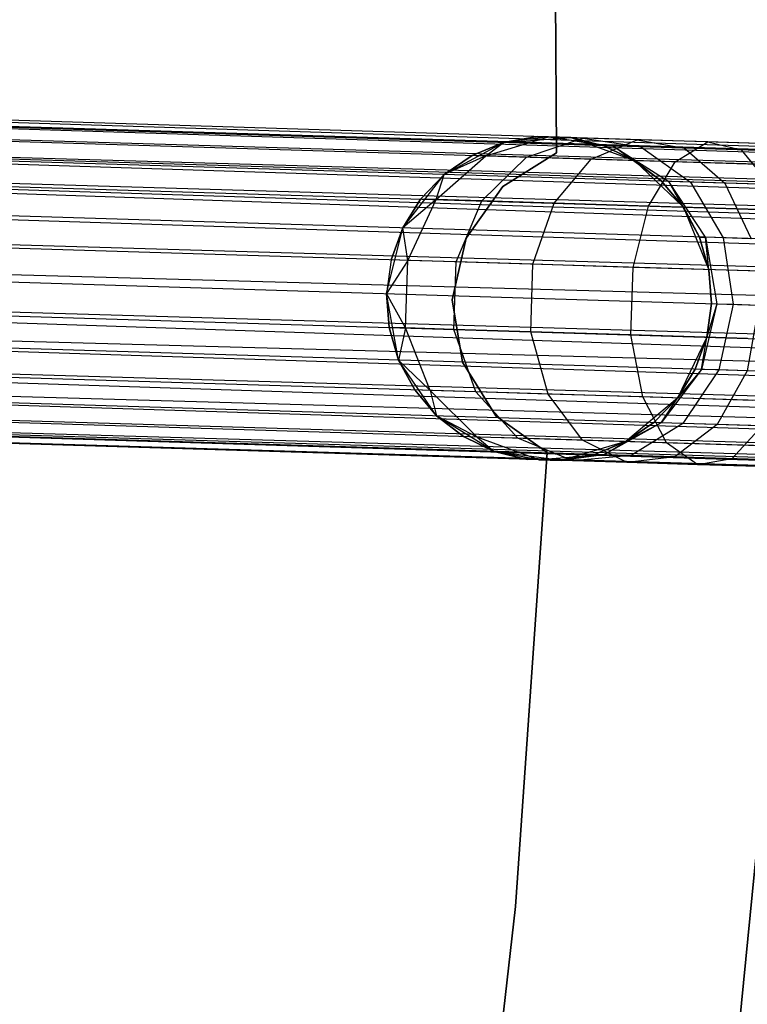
# Model space of a CAD drawing. Extents: x -189 to 189, y -189 to 189.
# Tile 428 of 591: x 57.17 to 61.65, y -6.2 to -0.13. Entities that reach past the tile are written whole.
import ezdxf

# ---------------------------------------------------------------- set-up
doc = ezdxf.new("R2010")
doc.units = 0
doc.header["$LTSCALE"] = 25.4
doc.layers.get('0').update_dxf_attribs({"linetype": 'CONTINUOUS'})

# ---------------------------------------------------------------- blocks, each defined once
blk = doc.blocks.new('CAMELEON-KENAI-C-12244_STL')
at = {"color": 0}
for p, q in [((60.4533, 1.8473, -165), (60.4743, -0.9554, -165)), ((60.4743, -0.9554, -167), (60.4533, 1.8473, -167)), ((60.4743, -0.9554, -167), (60.4533, 1.8473, -167)), ((60.4533, 1.8473, -165), (60.4743, -0.9554, -165)), ((168.4491, -4.1851, -9.3955), (43.2668, -0.3282, -9.3955)), ((168.4491, -4.1851, -9.3955), (43.2668, -0.3282, -9.6045)), ((168.4451, -4.3135, -9), (43.2668, -0.3282, -9.3955)), ((168.4451, -4.3135, -9), (43.2668, -0.3282, -9.3955)), ((168.4491, -4.1851, -9.3955), (43.2668, -0.3282, -9.3955)), ((168.4491, -4.1851, -9.3955), (43.2668, -0.3282, -9.6045)), ((168.4451, -4.3135, -9), (43.2655, -0.3717, -9.191)), ((168.4451, -4.3135, -9), (43.2655, -0.3717, -9.191)), ((168.4491, -4.1851, -9.3955), (43.2655, -0.3717, -9.809)), ((168.4491, -4.1851, -9.3955), (43.2655, -0.3717, -9.809)), ((168.4477, -4.2285, -9.809), (43.2655, -0.3717, -9.809)), ((168.4477, -4.2285, -9.809), (43.2655, -0.3717, -9.809)), ((43.2629, -0.4567, -9), (168.4451, -4.3135, -9)), ((43.2629, -0.4567, -9), (168.4451, -4.3135, -9)), ((168.4477, -4.2285, -9.809), (43.2629, -0.4567, -10)), ((168.4477, -4.2285, -9.809), (43.2629, -0.4567, -10)), ((43.2591, -0.5795, -8.8309), (168.4451, -4.3135, -9)), ((43.2591, -0.5795, -8.8309), (168.4451, -4.3135, -9)), ((43.2591, -0.5795, -8.8309), (168.4365, -4.5916, -8.691)), ((43.2591, -0.5795, -8.8309), (168.4365, -4.5916, -8.691)), ((168.4477, -4.2285, -9.809), (43.2591, -0.5795, -10.1691)), ((168.4477, -4.2285, -9.809), (43.2591, -0.5795, -10.1691)), ((168.4413, -4.4363, -10.1691), (43.2591, -0.5795, -10.1691)), ((168.4413, -4.4363, -10.1691), (43.2591, -0.5795, -10.1691)), ((43.2543, -0.7348, -8.691), (168.4365, -4.5916, -8.691)), ((43.2543, -0.7348, -8.691), (168.4365, -4.5916, -8.691)), ((43.2543, -0.7348, -8.691), (168.4249, -4.9713, -8.5219)), ((43.2543, -0.7348, -8.691), (168.4249, -4.9713, -8.5219)), ((168.4413, -4.4363, -10.1691), (43.2543, -0.7348, -10.309)), ((168.4413, -4.4363, -10.1691), (43.2543, -0.7348, -10.309)), ((168.431, -4.7726, -10.4135), (43.2543, -0.7348, -10.309)), ((168.431, -4.7726, -10.4135), (43.2543, -0.7348, -10.309)), ((59.7821, -1.0886, -167), (60.1485, -0.8918, -167)), ((59.7821, -1.0886, -167), (60.1485, -0.8918, -167)), ((60.1485, -0.8918, -161.5), (59.9549, -0.9709, -161.5)), ((59.9549, -0.9709, -161.5), (60.1485, -0.8918, -167)), ((59.9549, -0.9709, -161.5), (60.1485, -0.8918, -167)), ((60.1485, -0.8918, -161.5), (59.9549, -0.9709, -161.5)), ((60.0401, -0.9736, -160.853), (60.4259, -0.8569, -160.9553)), ((60.0401, -0.9736, -160.853), (60.4259, -0.8569, -160.9553)), ((60.0401, -0.9736, -160.853), (60.1485, -0.8918, -161.5)), ((60.0401, -0.9736, -160.853), (60.1485, -0.8918, -161.5)), ((60.3542, -0.8547, -161.5), (60.1485, -0.8918, -161.5)), ((60.1485, -0.8918, -167), (60.3542, -0.8547, -161.5)), ((60.3542, -0.8547, -161.5), (60.1485, -0.8918, -161.5)), ((60.1485, -0.8918, -167), (60.3542, -0.8547, -161.5)), ((60.4259, -0.8569, -160.9553), (60.1485, -0.8918, -161.5)), ((60.4259, -0.8569, -160.9553), (60.1485, -0.8918, -161.5)), ((60.1485, -0.8918, -167), (60.5631, -0.8611, -167)), ((60.1485, -0.8918, -167), (60.5631, -0.8611, -167)), ((60.1485, -0.8918, -161.5), (60.1485, -0.8918, -167)), ((60.1485, -0.8918, -161.5), (60.1485, -0.8918, -167)), ((60.2897, -0.9813, -160.25), (60.636, -0.8634, -160.4477)), ((60.2897, -0.9813, -160.25), (60.636, -0.8634, -160.4477)), ((60.4259, -0.8569, -160.9553), (60.3542, -0.8547, -161.5)), ((60.3542, -0.8547, -161.5), (60.5631, -0.8611, -167)), ((60.4259, -0.8569, -160.9553), (60.3542, -0.8547, -161.5)), ((60.3542, -0.8547, -161.5), (60.5631, -0.8611, -167)), ((60.7662, -0.9109, -161.5), (60.4259, -0.8569, -160.9553)), ((60.4259, -0.8569, -160.9553), (60.8238, -0.9126, -161.0623)), ((60.7662, -0.9109, -161.5), (60.4259, -0.8569, -160.9553)), ((60.5631, -0.8611, -161.5), (60.4259, -0.8569, -160.9553)), ((60.5631, -0.8611, -161.5), (60.4259, -0.8569, -160.9553)), ((60.636, -0.8634, -160.4477), (60.4259, -0.8569, -160.9553)), ((60.636, -0.8634, -160.4477), (60.4259, -0.8569, -160.9553)), ((60.4259, -0.8569, -160.9553), (60.8238, -0.9126, -161.0623)), ((60.5631, -0.8611, -167), (60.9545, -1.0017, -167)), ((60.7662, -0.9109, -161.5), (60.5631, -0.8611, -161.5)), ((60.5631, -0.8611, -161.5), (60.5631, -0.8611, -167)), ((60.5631, -0.8611, -167), (60.7662, -0.9109, -161.5)), ((60.5631, -0.8611, -167), (60.9545, -1.0017, -167)), ((60.5631, -0.8611, -161.5), (60.5631, -0.8611, -167)), ((60.7662, -0.9109, -161.5), (60.5631, -0.8611, -161.5)), ((60.5631, -0.8611, -167), (60.7662, -0.9109, -161.5)), ((60.636, -0.8634, -160.4477), (60.9926, -0.9178, -160.6545)), ((60.9703, -0.8737, -160.0119), (60.636, -0.8634, -160.4477)), ((60.9703, -0.8737, -160.0119), (60.636, -0.8634, -160.4477)), ((60.636, -0.8634, -160.4477), (60.9926, -0.9178, -160.6545)), ((60.6868, -0.9935, -159.7322), (60.9703, -0.8737, -160.0119)), ((60.6868, -0.9935, -159.7322), (60.9703, -0.8737, -160.0119)), ((60.9703, -0.8737, -160.0119), (61.2612, -0.9261, -160.3043)), ((61.406, -0.8871, -159.6774), (60.9703, -0.8737, -160.0119)), ((61.406, -0.8871, -159.6774), (60.9703, -0.8737, -160.0119)), ((60.9703, -0.8737, -160.0119), (61.2612, -0.9261, -160.3043)), ((61.2044, -1.0094, -159.3349), (61.406, -0.8871, -159.6774)), ((61.2044, -1.0094, -159.3349), (61.406, -0.8871, -159.6774)), ((61.406, -0.8871, -159.6774), (61.6113, -0.9369, -160.0356)), ((61.9133, -0.9027, -159.4672), (61.406, -0.8871, -159.6774)), ((61.9133, -0.9027, -159.4672), (61.406, -0.8871, -159.6774)), ((61.406, -0.8871, -159.6774), (61.6113, -0.9369, -160.0356)), ((43.2487, -0.9157, -8.5864), (168.4249, -4.9713, -8.5219)), ((43.2487, -0.9157, -8.5864), (168.4249, -4.9713, -8.5219)), ((168.431, -4.7726, -10.4135), (43.2487, -0.9157, -10.4135)), ((168.431, -4.7726, -10.4135), (43.2487, -0.9157, -10.4135)), ((60.4743, -0.9554, -165), (60.1446, -1.1623, -165)), ((60.1446, -1.1623, -167), (60.4743, -0.9554, -167)), ((60.1446, -1.1623, -167), (60.4743, -0.9554, -167)), ((60.4743, -0.9554, -165), (60.1446, -1.1623, -165)), ((60.4743, -0.9554, -165), (60.4743, -0.9554, -167)), ((60.4743, -0.9554, -165), (60.4743, -0.9554, -167)), ((60.9545, -1.0017, -161.5), (60.7662, -0.9109, -161.5)), ((60.7662, -0.9109, -161.5), (60.8238, -0.9126, -161.0623)), ((60.7662, -0.9109, -161.5), (60.8238, -0.9126, -161.0623)), ((60.7662, -0.9109, -161.5), (60.9545, -1.0017, -167)), ((60.7662, -0.9109, -161.5), (60.9545, -1.0017, -167)), ((60.9545, -1.0017, -161.5), (60.7662, -0.9109, -161.5)), ((60.8238, -0.9126, -161.0623), (61.1651, -1.1312, -161.1555)), ((61.1197, -1.1298, -161.5), (60.8238, -0.9126, -161.0623)), ((60.9545, -1.0017, -161.5), (60.8238, -0.9126, -161.0623)), ((61.1197, -1.1298, -161.5), (60.8238, -0.9126, -161.0623)), ((60.9545, -1.0017, -161.5), (60.8238, -0.9126, -161.0623)), ((60.9926, -0.9178, -160.6545), (60.8238, -0.9126, -161.0623)), ((60.9926, -0.9178, -160.6545), (60.8238, -0.9126, -161.0623)), ((60.8238, -0.9126, -161.0623), (61.1651, -1.1312, -161.1555)), ((60.9926, -0.9178, -160.6545), (61.298, -1.1353, -160.8346)), ((61.2612, -0.9261, -160.3043), (60.9926, -0.9178, -160.6545)), ((61.2612, -0.9261, -160.3043), (60.9926, -0.9178, -160.6545)), ((60.9926, -0.9178, -160.6545), (61.298, -1.1353, -160.8346)), ((61.2612, -0.9261, -160.3043), (61.5094, -1.1418, -160.5589)), ((61.6113, -0.9369, -160.0356), (61.2612, -0.9261, -160.3043)), ((61.6113, -0.9369, -160.0356), (61.2612, -0.9261, -160.3043)), ((61.2612, -0.9261, -160.3043), (61.5094, -1.1418, -160.5589)), ((61.6113, -0.9369, -160.0356), (61.7849, -1.1503, -160.3474)), ((62.0189, -0.9495, -159.8666), (61.6113, -0.9369, -160.0356)), ((62.0189, -0.9495, -159.8666), (61.6113, -0.9369, -160.0356)), ((61.6113, -0.9369, -160.0356), (61.7849, -1.1503, -160.3474)), ((59.7332, -1.2425, -160.773), (60.0401, -0.9736, -160.853)), ((59.7332, -1.2425, -160.773), (60.0401, -0.9736, -160.853)), ((59.9549, -0.9709, -161.5), (59.7821, -1.0886, -161.5)), ((59.7821, -1.0886, -167), (59.9549, -0.9709, -161.5)), ((59.9549, -0.9709, -161.5), (59.7821, -1.0886, -161.5)), ((59.7821, -1.0886, -167), (59.9549, -0.9709, -161.5)), ((60.0401, -0.9736, -160.853), (59.7821, -1.0886, -161.5)), ((60.0401, -0.9736, -160.853), (59.7821, -1.0886, -161.5)), ((60.0401, -0.9736, -160.853), (59.9549, -0.9709, -161.5)), ((60.0401, -0.9736, -160.853), (59.9549, -0.9709, -161.5)), ((60.0137, -1.2511, -160.0955), (60.2897, -0.9813, -160.25)), ((60.0137, -1.2511, -160.0955), (60.2897, -0.9813, -160.25)), ((60.2897, -0.9813, -160.25), (60.0401, -0.9736, -160.853)), ((60.2897, -0.9813, -160.25), (60.0401, -0.9736, -160.853)), ((60.6868, -0.9935, -159.7322), (60.2897, -0.9813, -160.25)), ((60.6868, -0.9935, -159.7322), (60.2897, -0.9813, -160.25)), ((60.4599, -1.2649, -159.5137), (60.6868, -0.9935, -159.7322)), ((60.4599, -1.2649, -159.5137), (60.6868, -0.9935, -159.7322)), ((61.2044, -1.0094, -159.3349), (60.6868, -0.9935, -159.7322)), ((61.2044, -1.0094, -159.3349), (60.6868, -0.9935, -159.7322)), ((60.9545, -1.0017, -167), (61.2548, -1.2894, -167)), ((61.1197, -1.1298, -161.5), (60.9545, -1.0017, -161.5)), ((60.9545, -1.0017, -167), (61.1197, -1.1298, -161.5)), ((60.9545, -1.0017, -167), (61.2548, -1.2894, -167)), ((60.9545, -1.0017, -161.5), (60.9545, -1.0017, -167)), ((60.9545, -1.0017, -161.5), (60.9545, -1.0017, -167)), ((61.1197, -1.1298, -161.5), (60.9545, -1.0017, -161.5)), ((60.9545, -1.0017, -167), (61.1197, -1.1298, -161.5)), ((61.0414, -1.2828, -159.0673), (61.2044, -1.0094, -159.3349)), ((61.0414, -1.2828, -159.0673), (61.2044, -1.0094, -159.3349)), ((61.807, -1.028, -159.0852), (61.2044, -1.0094, -159.3349)), ((61.807, -1.028, -159.0852), (61.2044, -1.0094, -159.3349)), ((59.5275, -1.4173, -167), (59.7821, -1.0886, -167)), ((59.5275, -1.4173, -167), (59.7821, -1.0886, -167)), ((59.7821, -1.0886, -161.5), (59.6375, -1.2395, -161.5)), ((59.6375, -1.2395, -161.5), (59.7821, -1.0886, -167)), ((59.6375, -1.2395, -161.5), (59.7821, -1.0886, -167)), ((59.7821, -1.0886, -161.5), (59.6375, -1.2395, -161.5)), ((59.7332, -1.2425, -160.773), (59.7821, -1.0886, -161.5)), ((59.7332, -1.2425, -160.773), (59.7821, -1.0886, -161.5)), ((59.7821, -1.0886, -161.5), (59.7821, -1.0886, -167)), ((59.7821, -1.0886, -161.5), (59.7821, -1.0886, -167)), ((168.4249, -4.9713, -8.5219), (43.2426, -1.1145, -8.5219)), ((168.4249, -4.9713, -8.5219), (43.2426, -1.1145, -8.5219)), ((43.2426, -1.1145, -10.4781), (168.431, -4.7726, -10.4135)), ((43.2426, -1.1145, -10.4781), (168.431, -4.7726, -10.4135)), ((61.1651, -1.1312, -161.1555), (61.1197, -1.1298, -161.5)), ((61.2548, -1.2894, -161.5), (61.1197, -1.1298, -161.5)), ((61.1651, -1.1312, -161.1555), (61.1197, -1.1298, -161.5)), ((61.1197, -1.1298, -161.5), (61.2548, -1.2894, -167)), ((61.1197, -1.1298, -161.5), (61.2548, -1.2894, -167)), ((61.2548, -1.2894, -161.5), (61.1197, -1.1298, -161.5)), ((61.298, -1.1353, -160.8346), (61.1651, -1.1312, -161.1555)), ((61.298, -1.1353, -160.8346), (61.1651, -1.1312, -161.1555)), ((61.3907, -1.4747, -161.2188), (61.1651, -1.1312, -161.1555)), ((61.3537, -1.4735, -161.5), (61.1651, -1.1312, -161.1555)), ((61.3907, -1.4747, -161.2188), (61.1651, -1.1312, -161.1555)), ((61.3537, -1.4735, -161.5), (61.1651, -1.1312, -161.1555)), ((61.2548, -1.2894, -161.5), (61.1651, -1.1312, -161.1555)), ((61.2548, -1.2894, -161.5), (61.1651, -1.1312, -161.1555)), ((61.298, -1.1353, -160.8346), (61.4992, -1.478, -160.9568)), ((61.5094, -1.1418, -160.5589), (61.298, -1.1353, -160.8346)), ((61.5094, -1.1418, -160.5589), (61.298, -1.1353, -160.8346)), ((61.298, -1.1353, -160.8346), (61.4992, -1.478, -160.9568)), ((61.5094, -1.1418, -160.5589), (61.6717, -1.4833, -160.7318)), ((61.7849, -1.1503, -160.3474), (61.5094, -1.1418, -160.5589)), ((61.7849, -1.1503, -160.3474), (61.5094, -1.1418, -160.5589)), ((61.5094, -1.1418, -160.5589), (61.6717, -1.4833, -160.7318)), ((60.1446, -1.1623, -165), (59.9188, -1.4794, -165)), ((59.9188, -1.4794, -167), (60.1446, -1.1623, -167)), ((59.9188, -1.4794, -167), (60.1446, -1.1623, -167)), ((60.1446, -1.1623, -165), (59.9188, -1.4794, -165)), ((60.1446, -1.1623, -165), (60.1446, -1.1623, -167)), ((60.1446, -1.1623, -165), (60.1446, -1.1623, -167)), ((59.6375, -1.2395, -161.5), (59.5275, -1.4173, -161.5)), ((59.5275, -1.4173, -167), (59.6375, -1.2395, -161.5)), ((59.6375, -1.2395, -161.5), (59.5275, -1.4173, -161.5)), ((59.5275, -1.4173, -167), (59.6375, -1.2395, -161.5)), ((59.7332, -1.2425, -160.773), (59.5275, -1.4173, -161.5)), ((59.7332, -1.2425, -160.773), (59.5275, -1.4173, -161.5)), ((59.5582, -1.6171, -160.7292), (59.7332, -1.2425, -160.773)), ((59.5582, -1.6171, -160.7292), (59.7332, -1.2425, -160.773)), ((59.7332, -1.2425, -160.773), (59.6375, -1.2395, -161.5)), ((59.7332, -1.2425, -160.773), (59.6375, -1.2395, -161.5)), ((60.0137, -1.2511, -160.0955), (59.7332, -1.2425, -160.773)), ((60.0137, -1.2511, -160.0955), (59.7332, -1.2425, -160.773)), ((59.8556, -1.6263, -160.0109), (60.0137, -1.2511, -160.0955)), ((59.8556, -1.6263, -160.0109), (60.0137, -1.2511, -160.0955)), ((60.4599, -1.2649, -159.5137), (60.0137, -1.2511, -160.0955)), ((60.4599, -1.2649, -159.5137), (60.0137, -1.2511, -160.0955)), ((60.3286, -1.6409, -159.3941), (60.4599, -1.2649, -159.5137)), ((60.3286, -1.6409, -159.3941), (60.4599, -1.2649, -159.5137)), ((61.0414, -1.2828, -159.0673), (60.4599, -1.2649, -159.5137)), ((61.0414, -1.2828, -159.0673), (60.4599, -1.2649, -159.5137)), ((43.2362, -1.3223, -8.5), (168.4184, -5.1791, -8.5)), ((43.2362, -1.3223, -8.5), (168.4184, -5.1791, -8.5)), ((43.2362, -1.3223, -10.5), (168.4184, -5.1791, -10.5)), ((43.2362, -1.3223, -10.5), (168.4184, -5.1791, -10.5)), ((43.2362, -1.3223, -10.5), (168.431, -4.7726, -10.4135)), ((43.2362, -1.3223, -10.5), (168.431, -4.7726, -10.4135)), ((60.9451, -1.6599, -158.9209), (61.0414, -1.2828, -159.0673)), ((60.9451, -1.6599, -158.9209), (61.0414, -1.2828, -159.0673)), ((61.7185, -1.3037, -158.7867), (61.0414, -1.2828, -159.0673)), ((61.7185, -1.3037, -158.7867), (61.0414, -1.2828, -159.0673)), ((61.2548, -1.2894, -167), (61.4121, -1.6743, -167)), ((61.3537, -1.4735, -161.5), (61.2548, -1.2894, -161.5)), ((61.2548, -1.2894, -167), (61.3537, -1.4735, -161.5)), ((61.2548, -1.2894, -167), (61.4121, -1.6743, -167)), ((61.2548, -1.2894, -161.5), (61.2548, -1.2894, -167)), ((61.2548, -1.2894, -161.5), (61.2548, -1.2894, -167)), ((61.3537, -1.4735, -161.5), (61.2548, -1.2894, -161.5)), ((61.2548, -1.2894, -167), (61.3537, -1.4735, -161.5)), ((59.4285, -1.8212, -167), (59.5275, -1.4173, -167)), ((59.4285, -1.8212, -167), (59.5275, -1.4173, -167)), ((59.5275, -1.4173, -161.5), (59.4568, -1.614, -161.5)), ((59.4568, -1.614, -161.5), (59.5275, -1.4173, -167)), ((59.4568, -1.614, -161.5), (59.5275, -1.4173, -167)), ((59.5275, -1.4173, -161.5), (59.4568, -1.614, -161.5)), ((59.5582, -1.6171, -160.7292), (59.5275, -1.4173, -161.5)), ((59.5582, -1.6171, -160.7292), (59.5275, -1.4173, -161.5)), ((59.5275, -1.4173, -161.5), (59.5275, -1.4173, -167)), ((59.5275, -1.4173, -161.5), (59.5275, -1.4173, -167)), ((59.9188, -1.4794, -165), (59.8313, -1.8587, -165)), ((59.8313, -1.8587, -167), (59.9188, -1.4794, -167)), ((59.8313, -1.8587, -167), (59.9188, -1.4794, -167)), ((59.9188, -1.4794, -165), (59.8313, -1.8587, -165)), ((59.9188, -1.4794, -165), (59.9188, -1.4794, -167)), ((59.9188, -1.4794, -165), (59.9188, -1.4794, -167)), ((61.4121, -1.6743, -161.5), (61.3537, -1.4735, -161.5)), ((61.3537, -1.4735, -161.5), (61.3907, -1.4747, -161.2188)), ((61.3537, -1.4735, -161.5), (61.3907, -1.4747, -161.2188)), ((61.3537, -1.4735, -161.5), (61.4121, -1.6743, -167)), ((61.3537, -1.4735, -161.5), (61.4121, -1.6743, -167)), ((61.4121, -1.6743, -161.5), (61.3537, -1.4735, -161.5)), ((61.4992, -1.478, -160.9568), (61.3907, -1.4747, -161.2188)), ((61.4121, -1.6743, -161.5), (61.3907, -1.4747, -161.2188)), ((61.3907, -1.4747, -161.2188), (61.4276, -1.8828, -161.5)), ((61.4121, -1.6743, -161.5), (61.3907, -1.4747, -161.2188)), ((61.3907, -1.4747, -161.2188), (61.4276, -1.8828, -161.5)), ((61.3907, -1.4747, -161.2188), (61.4616, -1.8838, -161.2412)), ((61.4992, -1.478, -160.9568), (61.3907, -1.4747, -161.2188)), ((61.3907, -1.4747, -161.2188), (61.4616, -1.8838, -161.2412)), ((61.6717, -1.4833, -160.7318), (61.4992, -1.478, -160.9568)), ((61.4992, -1.478, -160.9568), (61.5615, -1.8869, -161)), ((61.6717, -1.4833, -160.7318), (61.4992, -1.478, -160.9568)), ((61.4992, -1.478, -160.9568), (61.5615, -1.8869, -161)), ((43.2298, -1.5301, -8.5219), (168.412, -5.3869, -8.5219)), ((43.2298, -1.5301, -8.5219), (168.412, -5.3869, -8.5219)), ((43.2298, -1.5301, -8.5219), (168.4003, -5.7666, -8.691)), ((43.2298, -1.5301, -8.5219), (168.4003, -5.7666, -8.691)), ((43.2298, -1.5301, -10.4781), (168.4184, -5.1791, -10.5)), ((43.2298, -1.5301, -10.4781), (168.4184, -5.1791, -10.5)), ((59.4568, -1.614, -161.5), (59.4285, -1.8212, -161.5)), ((59.4568, -1.614, -161.5), (59.4285, -1.8212, -161.5)), ((59.4568, -1.614, -161.5), (59.4285, -1.8212, -167)), ((59.4568, -1.614, -161.5), (59.4285, -1.8212, -167)), ((59.5582, -1.6171, -160.7292), (59.4285, -1.8212, -161.5)), ((59.5582, -1.6171, -160.7292), (59.4285, -1.8212, -161.5)), ((59.5582, -1.6171, -160.7292), (59.4568, -1.614, -161.5)), ((59.5582, -1.6171, -160.7292), (59.4568, -1.614, -161.5)), ((59.5454, -2.0328, -160.7292), (59.5582, -1.6171, -160.7292)), ((59.5454, -2.0328, -160.7292), (59.5582, -1.6171, -160.7292)), ((59.8556, -1.6263, -160.0109), (59.5582, -1.6171, -160.7292)), ((59.8556, -1.6263, -160.0109), (59.5582, -1.6171, -160.7292)), ((59.8428, -2.0419, -160.0109), (59.8556, -1.6263, -160.0109)), ((59.8428, -2.0419, -160.0109), (59.8556, -1.6263, -160.0109)), ((60.3286, -1.6409, -159.3941), (59.8556, -1.6263, -160.0109)), ((60.3286, -1.6409, -159.3941), (59.8556, -1.6263, -160.0109)), ((60.3158, -2.0565, -159.3941), (60.3286, -1.6409, -159.3941)), ((60.3158, -2.0565, -159.3941), (60.3286, -1.6409, -159.3941)), ((60.9451, -1.6599, -158.9209), (60.3286, -1.6409, -159.3941)), ((60.9451, -1.6599, -158.9209), (60.3286, -1.6409, -159.3941)), ((60.9323, -2.0755, -158.9209), (60.9451, -1.6599, -158.9209)), ((60.9323, -2.0755, -158.9209), (60.9451, -1.6599, -158.9209)), ((61.6631, -1.682, -158.6233), (60.9451, -1.6599, -158.9209)), ((61.6631, -1.682, -158.6233), (60.9451, -1.6599, -158.9209)), ((61.4121, -1.6743, -167), (61.4276, -1.8828, -167)), ((61.4276, -1.8828, -161.5), (61.4121, -1.6743, -161.5)), ((61.4121, -1.6743, -161.5), (61.4121, -1.6743, -167)), ((61.4121, -1.6743, -161.5), (61.4121, -1.6743, -167)), ((61.4276, -1.8828, -161.5), (61.4121, -1.6743, -161.5)), ((61.4121, -1.6743, -167), (61.4276, -1.8828, -167)), ((168.4059, -5.5856, -10.4135), (43.2237, -1.7288, -10.4135)), ((43.2237, -1.7288, -10.4135), (168.4184, -5.1791, -10.5)), ((168.4059, -5.5856, -10.4135), (43.2237, -1.7288, -10.4135)), ((43.2237, -1.7288, -8.5864), (168.4003, -5.7666, -8.691)), ((43.2237, -1.7288, -8.5864), (168.4003, -5.7666, -8.691)), ((43.2237, -1.7288, -10.4135), (168.4184, -5.1791, -10.5)), ((59.5024, -2.2304, -167), (59.4285, -1.8212, -167)), ((59.5454, -2.0328, -160.7292), (59.4285, -1.8212, -161.5)), ((59.4285, -1.8212, -161.5), (59.444, -2.0296, -161.5)), ((59.5454, -2.0328, -160.7292), (59.4285, -1.8212, -161.5)), ((59.444, -2.0296, -161.5), (59.4285, -1.8212, -167)), ((59.5024, -2.2304, -167), (59.4285, -1.8212, -167)), ((59.4285, -1.8212, -161.5), (59.444, -2.0296, -161.5)), ((59.4285, -1.8212, -161.5), (59.4285, -1.8212, -167)), ((59.444, -2.0296, -161.5), (59.4285, -1.8212, -167)), ((59.4285, -1.8212, -161.5), (59.4285, -1.8212, -167)), ((59.8313, -1.8587, -165), (59.8313, -1.8587, -167)), ((59.8313, -1.8587, -165), (59.8313, -1.8587, -167)), ((59.8313, -1.8587, -165), (59.8952, -2.2426, -165)), ((59.8952, -2.2426, -167), (59.8313, -1.8587, -167)), ((59.8952, -2.2426, -167), (59.8313, -1.8587, -167)), ((59.8313, -1.8587, -165), (59.8952, -2.2426, -165)), ((168.4059, -5.5856, -10.4135), (43.2181, -1.9098, -10.309)), ((168.4059, -5.5856, -10.4135), (43.2181, -1.9098, -10.309)), ((168.4003, -5.7666, -8.691), (43.2181, -1.9098, -8.691)), ((43.2181, -1.9098, -8.691), (168.3918, -6.0447, -9)), ((43.2181, -1.9098, -8.691), (168.3918, -6.0447, -9)), ((168.4003, -5.7666, -8.691), (43.2181, -1.9098, -8.691)), ((61.4616, -1.8838, -161.2412), (61.3656, -2.2878, -161.2188)), ((61.4616, -1.8838, -161.2412), (61.3656, -2.2878, -161.2188)), ((61.4276, -1.8828, -167), (61.3993, -2.0899, -167)), ((61.3993, -2.0899, -161.5), (61.4276, -1.8828, -161.5)), ((61.3993, -2.0899, -161.5), (61.4276, -1.8828, -161.5)), ((61.4276, -1.8828, -167), (61.3993, -2.0899, -167)), ((61.4616, -1.8838, -161.2412), (61.3993, -2.0899, -161.5)), ((61.4616, -1.8838, -161.2412), (61.3993, -2.0899, -161.5)), ((61.4276, -1.8828, -161.5), (61.4616, -1.8838, -161.2412)), ((61.4276, -1.8828, -161.5), (61.4616, -1.8838, -161.2412)), ((61.4276, -1.8828, -161.5), (61.4276, -1.8828, -167)), ((61.4276, -1.8828, -161.5), (61.4276, -1.8828, -167)), ((61.4616, -1.8838, -161.2412), (61.5615, -1.8869, -161)), ((61.4616, -1.8838, -161.2412), (61.5615, -1.8869, -161)), ((61.5615, -1.8869, -161), (61.4741, -2.2911, -160.9568)), ((61.5615, -1.8869, -161), (61.4741, -2.2911, -160.9568)), ((61.5615, -1.8869, -161), (61.7203, -1.8918, -160.7929)), ((61.5615, -1.8869, -161), (61.7203, -1.8918, -160.7929)), ((61.7203, -1.8918, -160.7929), (61.6467, -2.2964, -160.7318)), ((61.7203, -1.8918, -160.7929), (61.6467, -2.2964, -160.7318)), ((59.5454, -2.0328, -160.7292), (59.444, -2.0296, -161.5)), ((59.444, -2.0296, -161.5), (59.5024, -2.2304, -161.5)), ((59.5454, -2.0328, -160.7292), (59.444, -2.0296, -161.5)), ((59.5024, -2.2304, -167), (59.444, -2.0296, -161.5)), ((59.444, -2.0296, -161.5), (59.5024, -2.2304, -161.5)), ((59.5024, -2.2304, -167), (59.444, -2.0296, -161.5)), ((59.5454, -2.0328, -160.7292), (59.5024, -2.2304, -161.5)), ((59.5454, -2.0328, -160.7292), (59.5024, -2.2304, -161.5)), ((59.697, -2.4175, -160.773), (59.5454, -2.0328, -160.7292)), ((59.8428, -2.0419, -160.0109), (59.5454, -2.0328, -160.7292)), ((59.697, -2.4175, -160.773), (59.5454, -2.0328, -160.7292)), ((59.8428, -2.0419, -160.0109), (59.5454, -2.0328, -160.7292)), ((59.9775, -2.4261, -160.0955), (59.8428, -2.0419, -160.0109)), ((60.3158, -2.0565, -159.3941), (59.8428, -2.0419, -160.0109)), ((59.9775, -2.4261, -160.0955), (59.8428, -2.0419, -160.0109)), ((60.3158, -2.0565, -159.3941), (59.8428, -2.0419, -160.0109)), ((60.4237, -2.4399, -159.5137), (60.3158, -2.0565, -159.3941)), ((60.9323, -2.0755, -158.9209), (60.3158, -2.0565, -159.3941)), ((60.4237, -2.4399, -159.5137), (60.3158, -2.0565, -159.3941)), ((60.9323, -2.0755, -158.9209), (60.3158, -2.0565, -159.3941)), ((168.4059, -5.5856, -10.4135), (43.2133, -2.0651, -10.1691)), ((168.4059, -5.5856, -10.4135), (43.2133, -2.0651, -10.1691)), ((168.3956, -5.9219, -10.1691), (43.2133, -2.0651, -10.1691)), ((168.3956, -5.9219, -10.1691), (43.2133, -2.0651, -10.1691)), ((43.2133, -2.0651, -8.8309), (168.3918, -6.0447, -9)), ((43.2133, -2.0651, -8.8309), (168.3918, -6.0447, -9)), ((61.0051, -2.4578, -159.0673), (60.9323, -2.0755, -158.9209)), ((61.6503, -2.0976, -158.6233), (60.9323, -2.0755, -158.9209)), ((61.0051, -2.4578, -159.0673), (60.9323, -2.0755, -158.9209)), ((61.6503, -2.0976, -158.6233), (60.9323, -2.0755, -158.9209)), ((61.3993, -2.0899, -167), (61.2186, -2.4644, -167)), ((61.3993, -2.0899, -167), (61.2186, -2.4644, -167)), ((61.3286, -2.2866, -161.5), (61.3993, -2.0899, -161.5)), ((61.3993, -2.0899, -167), (61.3286, -2.2866, -161.5)), ((61.3286, -2.2866, -161.5), (61.3993, -2.0899, -161.5)), ((61.3993, -2.0899, -167), (61.3286, -2.2866, -161.5)), ((61.3656, -2.2878, -161.2188), (61.3993, -2.0899, -161.5)), ((61.3656, -2.2878, -161.2188), (61.3993, -2.0899, -161.5)), ((61.3993, -2.0899, -161.5), (61.3993, -2.0899, -167)), ((61.3993, -2.0899, -161.5), (61.3993, -2.0899, -167)), ((168.3956, -5.9219, -10.1691), (43.2095, -2.1879, -10)), ((168.3956, -5.9219, -10.1691), (43.2095, -2.1879, -10)), ((168.3918, -6.0447, -9), (43.2095, -2.1879, -9)), ((168.3918, -6.0447, -9), (43.2095, -2.1879, -9)), ((59.7363, -2.5741, -167), (59.5024, -2.2304, -167)), ((59.697, -2.4175, -160.773), (59.5024, -2.2304, -161.5)), ((59.5024, -2.2304, -161.5), (59.6013, -2.4146, -161.5)), ((59.697, -2.4175, -160.773), (59.5024, -2.2304, -161.5)), ((59.6013, -2.4146, -161.5), (59.5024, -2.2304, -167)), ((59.7363, -2.5741, -167), (59.5024, -2.2304, -167)), ((59.6013, -2.4146, -161.5), (59.5024, -2.2304, -167)), ((59.5024, -2.2304, -161.5), (59.6013, -2.4146, -161.5)), ((59.5024, -2.2304, -161.5), (59.5024, -2.2304, -167)), ((59.5024, -2.2304, -161.5), (59.5024, -2.2304, -167)), ((59.8952, -2.2426, -165), (59.8952, -2.2426, -167)), ((59.8952, -2.2426, -165), (59.8952, -2.2426, -167)), ((59.8952, -2.2426, -165), (60.1009, -2.5731, -165)), ((60.1009, -2.5731, -167), (59.8952, -2.2426, -167)), ((60.1009, -2.5731, -167), (59.8952, -2.2426, -167)), ((59.8952, -2.2426, -165), (60.1009, -2.5731, -165)), ((168.3956, -5.9219, -10.1691), (43.2069, -2.2729, -9.809)), ((168.3956, -5.9219, -10.1691), (43.2069, -2.2729, -9.809)), ((168.3892, -6.1297, -9.809), (43.2069, -2.2729, -9.809)), ((168.3892, -6.1297, -9.809), (43.2069, -2.2729, -9.809)), ((168.3878, -6.1732, -9.3955), (43.2069, -2.2729, -9.191)), ((168.3878, -6.1732, -9.3955), (43.2069, -2.2729, -9.191)), ((168.3918, -6.0447, -9), (43.2069, -2.2729, -9.191)), ((168.3918, -6.0447, -9), (43.2069, -2.2729, -9.191)), ((61.3656, -2.2878, -161.2188), (61.1193, -2.6168, -161.1555)), ((61.3656, -2.2878, -161.2188), (61.1193, -2.6168, -161.1555)), ((61.2186, -2.4644, -161.5), (61.3286, -2.2866, -161.5)), ((61.3286, -2.2866, -161.5), (61.2186, -2.4644, -167)), ((61.3286, -2.2866, -161.5), (61.2186, -2.4644, -167)), ((61.2186, -2.4644, -161.5), (61.3286, -2.2866, -161.5)), ((61.3656, -2.2878, -161.2188), (61.2186, -2.4644, -161.5)), ((61.3656, -2.2878, -161.2188), (61.2186, -2.4644, -161.5)), ((61.4741, -2.2911, -160.9568), (61.2522, -2.6208, -160.8346)), ((61.4741, -2.2911, -160.9568), (61.2522, -2.6208, -160.8346)), ((61.3656, -2.2878, -161.2188), (61.3286, -2.2866, -161.5)), ((61.3656, -2.2878, -161.2188), (61.3286, -2.2866, -161.5)), ((61.4741, -2.2911, -160.9568), (61.3656, -2.2878, -161.2188)), ((61.4741, -2.2911, -160.9568), (61.3656, -2.2878, -161.2188)), ((61.6467, -2.2964, -160.7318), (61.4636, -2.6274, -160.5589)), ((61.6467, -2.2964, -160.7318), (61.4636, -2.6274, -160.5589)), ((61.6467, -2.2964, -160.7318), (61.4741, -2.2911, -160.9568)), ((61.6467, -2.2964, -160.7318), (61.4741, -2.2911, -160.9568)), ((61.8716, -2.3034, -160.5591), (61.6467, -2.2964, -160.7318)), ((61.8716, -2.3034, -160.5591), (61.6467, -2.2964, -160.7318)), ((168.3892, -6.1297, -9.809), (43.2056, -2.3163, -9.6045)), ((168.3892, -6.1297, -9.809), (43.2056, -2.3163, -9.3955)), ((168.3892, -6.1297, -9.809), (43.2056, -2.3163, -9.6045)), ((168.3892, -6.1297, -9.809), (43.2056, -2.3163, -9.3955)), ((168.3878, -6.1732, -9.3955), (43.2056, -2.3163, -9.3955)), ((168.3878, -6.1732, -9.3955), (43.2056, -2.3163, -9.3955)), ((59.697, -2.4175, -160.773), (59.6013, -2.4146, -161.5)), ((59.6013, -2.4146, -161.5), (59.7363, -2.5741, -161.5)), ((59.697, -2.4175, -160.773), (59.6013, -2.4146, -161.5)), ((59.7363, -2.5741, -167), (59.6013, -2.4146, -161.5)), ((59.6013, -2.4146, -161.5), (59.7363, -2.5741, -161.5)), ((59.7363, -2.5741, -167), (59.6013, -2.4146, -161.5)), ((59.9868, -2.7048, -160.853), (59.697, -2.4175, -160.773)), ((59.697, -2.4175, -160.773), (59.7363, -2.5741, -161.5)), ((59.697, -2.4175, -160.773), (59.7363, -2.5741, -161.5)), ((59.9775, -2.4261, -160.0955), (59.697, -2.4175, -160.773)), ((59.9868, -2.7048, -160.853), (59.697, -2.4175, -160.773)), ((59.9775, -2.4261, -160.0955), (59.697, -2.4175, -160.773)), ((60.2364, -2.7125, -160.25), (59.9775, -2.4261, -160.0955)), ((60.4237, -2.4399, -159.5137), (59.9775, -2.4261, -160.0955)), ((60.2364, -2.7125, -160.25), (59.9775, -2.4261, -160.0955)), ((60.4237, -2.4399, -159.5137), (59.9775, -2.4261, -160.0955)), ((60.6335, -2.7247, -159.7322), (60.4237, -2.4399, -159.5137)), ((61.0051, -2.4578, -159.0673), (60.4237, -2.4399, -159.5137)), ((60.6335, -2.7247, -159.7322), (60.4237, -2.4399, -159.5137)), ((61.0051, -2.4578, -159.0673), (60.4237, -2.4399, -159.5137)), ((61.2186, -2.4644, -167), (60.9011, -2.733, -167)), ((61.2186, -2.4644, -167), (60.9011, -2.733, -167)), ((61.151, -2.7407, -159.3349), (61.0051, -2.4578, -159.0673)), ((61.6823, -2.4787, -158.7867), (61.0051, -2.4578, -159.0673)), ((61.151, -2.7407, -159.3349), (61.0051, -2.4578, -159.0673)), ((61.6823, -2.4787, -158.7867), (61.0051, -2.4578, -159.0673)), ((61.074, -2.6154, -161.5), (61.2186, -2.4644, -161.5)), ((61.2186, -2.4644, -167), (61.074, -2.6154, -161.5)), ((61.074, -2.6154, -161.5), (61.2186, -2.4644, -161.5)), ((61.2186, -2.4644, -167), (61.074, -2.6154, -161.5)), ((61.1193, -2.6168, -161.1555), (61.2186, -2.4644, -161.5)), ((61.1193, -2.6168, -161.1555), (61.2186, -2.4644, -161.5)), ((61.2186, -2.4644, -161.5), (61.2186, -2.4644, -167)), ((61.2186, -2.4644, -161.5), (61.2186, -2.4644, -167)), ((60.0899, -2.793, -167), (59.7363, -2.5741, -167)), ((59.9868, -2.7048, -160.853), (59.7363, -2.5741, -161.5)), ((59.7363, -2.5741, -161.5), (59.9016, -2.7022, -161.5)), ((59.9868, -2.7048, -160.853), (59.7363, -2.5741, -161.5)), ((59.9016, -2.7022, -161.5), (59.7363, -2.5741, -167)), ((60.0899, -2.793, -167), (59.7363, -2.5741, -167)), ((59.9016, -2.7022, -161.5), (59.7363, -2.5741, -167)), ((59.7363, -2.5741, -161.5), (59.9016, -2.7022, -161.5)), ((59.7363, -2.5741, -161.5), (59.7363, -2.5741, -167)), ((59.7363, -2.5741, -161.5), (59.7363, -2.5741, -167)), ((60.1009, -2.5731, -165), (60.1009, -2.5731, -167)), ((60.1009, -2.5731, -165), (60.1009, -2.5731, -167)), ((60.1009, -2.5731, -165), (60.4171, -2.8, -165)), ((60.4171, -2.8, -167), (60.1009, -2.5731, -167)), ((60.4171, -2.8, -167), (60.1009, -2.5731, -167)), ((60.1009, -2.5731, -165), (60.4171, -2.8, -165)), ((61.1193, -2.6168, -161.1555), (60.7652, -2.8139, -161.0623)), ((61.1193, -2.6168, -161.1555), (60.7652, -2.8139, -161.0623)), ((60.9011, -2.733, -161.5), (61.074, -2.6154, -161.5)), ((61.074, -2.6154, -161.5), (60.9011, -2.733, -167)), ((61.074, -2.6154, -161.5), (60.9011, -2.733, -167)), ((60.9011, -2.733, -161.5), (61.074, -2.6154, -161.5)), ((61.1193, -2.6168, -161.1555), (60.9011, -2.733, -161.5)), ((61.1193, -2.6168, -161.1555), (60.9011, -2.733, -161.5)), ((61.2522, -2.6208, -160.8346), (60.9341, -2.8191, -160.6545)), ((61.2522, -2.6208, -160.8346), (60.9341, -2.8191, -160.6545)), ((61.1193, -2.6168, -161.1555), (61.074, -2.6154, -161.5)), ((61.1193, -2.6168, -161.1555), (61.074, -2.6154, -161.5)), ((61.2522, -2.6208, -160.8346), (61.1193, -2.6168, -161.1555)), ((61.2522, -2.6208, -160.8346), (61.1193, -2.6168, -161.1555)), ((61.4636, -2.6274, -160.5589), (61.2027, -2.8273, -160.3043)), ((61.4636, -2.6274, -160.5589), (61.2027, -2.8273, -160.3043)), ((61.4636, -2.6274, -160.5589), (61.2522, -2.6208, -160.8346)), ((61.4636, -2.6274, -160.5589), (61.2522, -2.6208, -160.8346)), ((61.7391, -2.6358, -160.3474), (61.4636, -2.6274, -160.5589)), ((61.7391, -2.6358, -160.3474), (61.4636, -2.6274, -160.5589)), ((61.7391, -2.6358, -160.3474), (61.5527, -2.8381, -160.0356)), ((61.7391, -2.6358, -160.3474), (61.5527, -2.8381, -160.0356)), ((59.9868, -2.7048, -160.853), (59.9016, -2.7022, -161.5)), ((59.9016, -2.7022, -161.5), (60.0899, -2.793, -161.5)), ((59.9868, -2.7048, -160.853), (59.9016, -2.7022, -161.5)), ((60.0899, -2.793, -167), (59.9016, -2.7022, -161.5)), ((59.9016, -2.7022, -161.5), (60.0899, -2.793, -161.5)), ((60.0899, -2.793, -167), (59.9016, -2.7022, -161.5)), ((60.3646, -2.845, -160.9553), (59.9868, -2.7048, -160.853)), ((59.9868, -2.7048, -160.853), (60.0899, -2.793, -161.5)), ((59.9868, -2.7048, -160.853), (60.0899, -2.793, -161.5)), ((60.2364, -2.7125, -160.25), (59.9868, -2.7048, -160.853)), ((60.3646, -2.845, -160.9553), (59.9868, -2.7048, -160.853)), ((60.2364, -2.7125, -160.25), (59.9868, -2.7048, -160.853)), ((60.5748, -2.8515, -160.4477), (60.2364, -2.7125, -160.25)), ((60.6335, -2.7247, -159.7322), (60.2364, -2.7125, -160.25)), ((60.5748, -2.8515, -160.4477), (60.2364, -2.7125, -160.25)), ((60.6335, -2.7247, -159.7322), (60.2364, -2.7125, -160.25)), ((60.909, -2.8618, -160.0119), (60.6335, -2.7247, -159.7322)), ((61.151, -2.7407, -159.3349), (60.6335, -2.7247, -159.7322)), ((60.909, -2.8618, -160.0119), (60.6335, -2.7247, -159.7322)), ((61.151, -2.7407, -159.3349), (60.6335, -2.7247, -159.7322)), ((60.9011, -2.733, -167), (60.5019, -2.8492, -167)), ((60.9011, -2.733, -167), (60.5019, -2.8492, -167)), ((60.7076, -2.8121, -161.5), (60.9011, -2.733, -161.5)), ((60.9011, -2.733, -167), (60.7076, -2.8121, -161.5)), ((60.7076, -2.8121, -161.5), (60.9011, -2.733, -161.5)), ((60.9011, -2.733, -167), (60.7076, -2.8121, -161.5)), ((60.7652, -2.8139, -161.0623), (60.9011, -2.733, -161.5)), ((60.7652, -2.8139, -161.0623), (60.9011, -2.733, -161.5)), ((60.9011, -2.733, -161.5), (60.9011, -2.733, -167)), ((60.9011, -2.733, -161.5), (60.9011, -2.733, -167)), ((61.3447, -2.8752, -159.6774), (61.151, -2.7407, -159.3349)), ((61.7537, -2.7592, -159.0852), (61.151, -2.7407, -159.3349)), ((61.3447, -2.8752, -159.6774), (61.151, -2.7407, -159.3349)), ((61.7537, -2.7592, -159.0852), (61.151, -2.7407, -159.3349)), ((60.5019, -2.8492, -167), (60.0899, -2.793, -167)), ((60.3646, -2.845, -160.9553), (60.0899, -2.793, -161.5)), ((60.0899, -2.793, -161.5), (60.2929, -2.8428, -161.5)), ((60.3646, -2.845, -160.9553), (60.0899, -2.793, -161.5)), ((60.2929, -2.8428, -161.5), (60.0899, -2.793, -167)), ((60.5019, -2.8492, -167), (60.0899, -2.793, -167)), ((60.2929, -2.8428, -161.5), (60.0899, -2.793, -167)), ((60.0899, -2.793, -161.5), (60.2929, -2.8428, -161.5)), ((60.0899, -2.793, -161.5), (60.0899, -2.793, -167)), ((60.0899, -2.793, -161.5), (60.0899, -2.793, -167)), ((60.4171, -2.8, -165), (60.2228, -5.5958, -165)), ((60.2228, -5.5958, -167), (60.4171, -2.8, -167)), ((60.2228, -5.5958, -167), (60.4171, -2.8, -167)), ((60.4171, -2.8, -165), (60.2228, -5.5958, -165)), ((60.3646, -2.845, -160.9553), (60.2929, -2.8428, -161.5)), ((60.5019, -2.8492, -167), (60.2929, -2.8428, -161.5)), ((60.3646, -2.845, -160.9553), (60.2929, -2.8428, -161.5)), ((60.5019, -2.8492, -167), (60.2929, -2.8428, -161.5)), ((60.7652, -2.8139, -161.0623), (60.3646, -2.845, -160.9553)), ((60.7652, -2.8139, -161.0623), (60.3646, -2.845, -160.9553)), ((60.3646, -2.845, -160.9553), (60.5019, -2.8492, -161.5)), ((60.3646, -2.845, -160.9553), (60.5019, -2.8492, -161.5)), ((60.5748, -2.8515, -160.4477), (60.3646, -2.845, -160.9553)), ((60.5748, -2.8515, -160.4477), (60.3646, -2.845, -160.9553)), ((60.4171, -2.8, -165), (60.4171, -2.8, -167)), ((60.4171, -2.8, -165), (60.4171, -2.8, -167)), ((60.5019, -2.8492, -161.5), (60.7076, -2.8121, -161.5)), ((60.7076, -2.8121, -161.5), (60.5019, -2.8492, -167)), ((60.7076, -2.8121, -161.5), (60.5019, -2.8492, -167)), ((60.5019, -2.8492, -161.5), (60.7076, -2.8121, -161.5)), ((60.7652, -2.8139, -161.0623), (60.5019, -2.8492, -161.5)), ((60.7652, -2.8139, -161.0623), (60.5019, -2.8492, -161.5)), ((60.5019, -2.8492, -161.5), (60.5019, -2.8492, -167)), ((60.5019, -2.8492, -161.5), (60.5019, -2.8492, -167)), ((60.9341, -2.8191, -160.6545), (60.5748, -2.8515, -160.4477)), ((60.9341, -2.8191, -160.6545), (60.5748, -2.8515, -160.4477)), ((60.7652, -2.8139, -161.0623), (60.7076, -2.8121, -161.5)), ((60.7652, -2.8139, -161.0623), (60.7076, -2.8121, -161.5)), ((60.9341, -2.8191, -160.6545), (60.7652, -2.8139, -161.0623)), ((60.9341, -2.8191, -160.6545), (60.7652, -2.8139, -161.0623)), ((61.2027, -2.8273, -160.3043), (60.909, -2.8618, -160.0119)), ((61.2027, -2.8273, -160.3043), (60.909, -2.8618, -160.0119)), ((61.2027, -2.8273, -160.3043), (60.9341, -2.8191, -160.6545)), ((61.2027, -2.8273, -160.3043), (60.9341, -2.8191, -160.6545)), ((61.5527, -2.8381, -160.0356), (61.2027, -2.8273, -160.3043)), ((61.5527, -2.8381, -160.0356), (61.2027, -2.8273, -160.3043)), ((61.5527, -2.8381, -160.0356), (61.3447, -2.8752, -159.6774)), ((61.5527, -2.8381, -160.0356), (61.3447, -2.8752, -159.6774)), ((61.9604, -2.8507, -159.8666), (61.5527, -2.8381, -160.0356)), ((61.9604, -2.8507, -159.8666), (61.5527, -2.8381, -160.0356)), ((60.909, -2.8618, -160.0119), (60.5748, -2.8515, -160.4477)), ((60.909, -2.8618, -160.0119), (60.5748, -2.8515, -160.4477)), ((61.3447, -2.8752, -159.6774), (60.909, -2.8618, -160.0119)), ((61.3447, -2.8752, -159.6774), (60.909, -2.8618, -160.0119)), ((61.852, -2.8908, -159.4672), (61.3447, -2.8752, -159.6774)), ((61.852, -2.8908, -159.4672), (61.3447, -2.8752, -159.6774)), ((61.853, -3.7372, -167), (61.4013, -8.3479, -167)), ((61.4013, -8.3479, -168), (61.853, -3.7372, -168)), ((61.853, -3.7372, -167), (61.4013, -8.3479, -167)), ((61.4013, -8.3479, -168), (61.853, -3.7372, -168)), ((60.2228, -5.5958, -165), (59.8991, -8.3795, -165)), ((59.8991, -8.3795, -167), (60.2228, -5.5958, -167)), ((59.8991, -8.3795, -167), (60.2228, -5.5958, -167)), ((60.2228, -5.5958, -165), (59.8991, -8.3795, -165)), ((60.2228, -5.5958, -165), (60.2228, -5.5958, -167)), ((60.2228, -5.5958, -165), (60.2228, -5.5958, -167))]:
    blk.add_line(p, q, dxfattribs=at)

msp = doc.modelspace()

# ---------------------------------------------------------------- block references
at = {"color": 0}
msp.add_blockref('CAMELEON-KENAI-C-12244_STL', (0, 0), dxfattribs=at)

doc.saveas('drawing.dxf')
